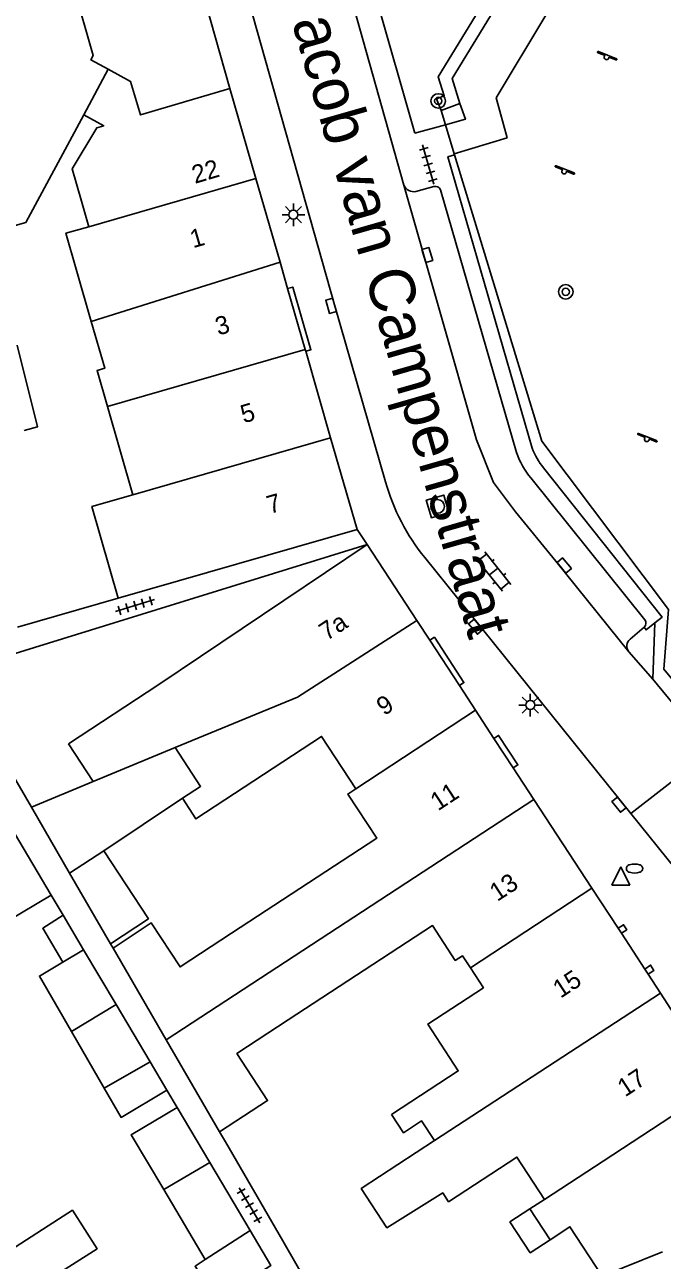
# Model space of a CAD drawing. Extents: x 132998 to 136004, y 396998 to 398512.
# Drawn here: x 133060.9 to 133096, y 397420.4 to 397488.5 of the extents above; entities that cross this region are included whole.
import ezdxf

# ---------------------------------------------------------------- set-up
doc = ezdxf.new("R2010")
doc.units = 0
for name, color, linetype in [('gg-afsc-erfafscheiding', 7, 'Continuous'), ('gg-afsc-hekwerk', 7, 'Continuous'), ('gg-anno-huisnummerreeks BGT', 7, 'Continuous'), ('gg-anno-openbare ruimte label', 7, 'Continuous'), ('gg-bbg-gedigitaliseerde bebouwing', 7, 'Continuous'), ('gg-bbg-gedigitaliseerde bijgebouw', 7, 'Continuous'), ('gg-bbg-hoofdgebouw', 7, 'Continuous'), ('gg-bbg-luifel en loopbrug', 7, 'Continuous'), ('gg-bbg-tussenscheiding', 7, 'Continuous'), ('gg-knt-verharding', 7, 'Continuous'), ('gg-knt-verharding nz', 7, 'Continuous'), ('gt-grn-groengrens', 7, 'Continuous'), ('gt-grn-weggrens', 7, 'Continuous'), ('gt-symb-boom', 7, 'Continuous'), ('gt-symb-brandkraan', 7, 'Continuous'), ('gt-symb-klinker verharding', 7, 'Continuous'), ('gt-symb-kolk', 7, 'Continuous'), ('gt-symb-lichtmast', 7, 'Continuous'), ('gt-symb-rioolschacht', 7, 'Continuous'), ('gt-symb-speelvoorziening', 7, 'Continuous'), ('gt-symb-tegel verharding', 7, 'Continuous'), ('gt-symb-waterafsluiter', 7, 'Continuous')]:
    doc.layers.add(name, color=color, linetype=linetype)

# ---------------------------------------------------------------- blocks, each defined once
blk = doc.blocks.new('gt0-LMAST')
at = {"layer": 'gt-symb-lichtmast'}
for p, q in [((-0.182, 0.173), (-0.447, 0.438)), ((-0.005, 0.246), (-0.005, 0.621)), ((0.172, 0.173), (0.437, 0.438)), ((-0.255, -0.004), (-0.63, -0.004)), ((-0.182, -0.181), (-0.447, -0.446)), ((-0.005, -0.254), (-0.005, -0.629)), ((0.437, -0.446), (0.172, -0.181)), ((0.245, -0.004), (0.62, -0.004))]:
    blk.add_line(p, q, dxfattribs=at)
blk.add_circle((-0.005, -0.004), 0.25, dxfattribs=at)
blk = doc.blocks.new('gt0-KOLK')
at = {"layer": 'gt-symb-kolk'}
blk.add_lwpolyline([(0, 0), (0.375, 0), (0.375, 0.4), (-0.375, 0.4), (-0.375, 0), (0, 0)], dxfattribs=at)
blk = doc.blocks.new('gt0-TEG1')
at = {"layer": 'gt-symb-tegel verharding'}
for p, q in [((-1.125, 0), (1.125, 0)), ((-0.9, -0.25), (-0.9, 0.25)), ((-0.45, -0.25), (-0.45, 0.25)), ((0, -0.25), (0, 0.25)), ((0.45, -0.25), (0.45, 0.25)), ((0.9, -0.25), (0.9, 0.25))]:
    blk.add_line(p, q, dxfattribs=at)
blk = doc.blocks.new('gt0-SV')
at = {"layer": 'gt-symb-speelvoorziening'}
for p, q in [((-0.477, 0.255), (-0.08, 0.096)), ((0.542, -0.076), (-0.449, 0.324)), ((0.125, 0.014), (0.515, -0.143))]:
    blk.add_line(p, q, dxfattribs=at)
for centre, radius, start, end in [((-0.466, 0.291), 0.0369, 63.6251, 252.66016), ((-0.002, -0.005), 0.128, 127.68665, 8.59861), ((0.531, -0.111), 0.0363, 243.50852, 72.54358)]:
    blk.add_arc(centre, radius, start, end, dxfattribs=at)
blk = doc.blocks.new('gt0-BOOM')
at = {"layer": 'gt-symb-boom'}
for radius in [0.4, 0.2]:
    blk.add_circle((0, 0), radius, dxfattribs=at)
blk = doc.blocks.new('gt0-RS')
at = {"layer": 'gt-symb-rioolschacht'}
blk.add_lwpolyline([(-0.5, -0.5), (0.5, -0.5), (0.5, 0.5), (-0.5, 0.5)], close=True, dxfattribs=at)
blk.add_circle((0, 0), 0.375, dxfattribs=at)
blk = doc.blocks.new('gt0-KL1')
at = {"layer": 'gt-symb-klinker verharding'}
for p, q in [((-1.15, 0.3), (1.15, 0.3)), ((-1, -0.3), (-1, 0.3)), ((-0.5, 0.3), (-0.5, 0.45)), ((0, -0.3), (0, 0.3)), ((0.5, 0.3), (0.5, 0.45)), ((1, -0.3), (1, 0.3)), ((-1.15, -0.3), (1.15, -0.3)), ((-0.5, -0.45), (-0.5, -0.3)), ((0.5, -0.45), (0.5, -0.3))]:
    blk.add_line(p, q, dxfattribs=at)
blk = doc.blocks.new('gt0-WAFSL')
at = {"layer": 'gt-symb-waterafsluiter'}
for p, q in [((-0.5, -0.333), (0, 0.667)), ((0, 0.667), (0.5, -0.333)), ((0.5, -0.333), (-0.5, -0.333))]:
    blk.add_line(p, q, dxfattribs=at)
blk = doc.blocks.new('gt0-BR')
at = {"layer": 'gt-symb-brandkraan'}
for centre, radius, start, end in [((-0.244, 0), 0.206, 107.56694, 252.43307), ((0.599, -2.664), 3, 106.89205, 107.56694), ((0, -0.691), 0.938, 73.10799, 106.89205), ((-0.599, -2.664), 3, 72.43309, 73.10799), ((0.244, 0), 0.206, 287.56695, 72.43309), ((0.599, 2.664), 3, 252.43307, 253.10797), ((0, 0.691), 0.938, 253.10797, 286.89206), ((-0.599, 2.664), 3, 286.89206, 287.56695)]:
    blk.add_arc(centre, radius, start, end, dxfattribs=at)

msp = doc.modelspace()

# ---------------------------------------------------------------- linework, layer by layer
at = {"layer": 'gg-afsc-erfafscheiding'}
for p, q in [((133079.78, 397459.87), (133056.986, 397452.823)), ((133066.073, 397456.918), (133060.522, 397455.322)), ((133058.774, 397449.738), (133061.287, 397445.401)), ((133062.376, 397440.558), (133063.038, 397439.442)), ((133065.785, 397437.639), (133065.649, 397437.873)), ((133068.756, 397429.804), (133069.322, 397428.851)), ((133071.974, 397426.953), (133071.657, 397427.507)), ((133071.974, 397426.953), (133075.137, 397421.502)), ((133078.228, 397416.159), (133075.137, 397421.502))]:
    msp.add_line(p, q, dxfattribs=at)
at = {"layer": 'gg-afsc-hekwerk'}
for p, q in [((133083.849, 397483.784), (133084.893, 397484.18)), ((133084.086, 397483.007), (133083.849, 397483.784)), ((133084.574, 397481.403), (133084.086, 397483.007)), ((133084.588, 397481.356), (133084.574, 397481.403))]:
    msp.add_line(p, q, dxfattribs=at)
for points in [[(133084.893, 397484.18), (133084.461, 397485.547), (133087.934, 397491.25)], [(133107.693, 397443.343), (133106.003, 397443.105), (133103.988, 397443.491), (133096.119, 397453.002), (133096.383, 397456.303), (133089.394, 397465.568), (133084.588, 397481.356)]]:
    msp.add_lwpolyline(points, dxfattribs=at)
at = {"layer": 'gg-bbg-gedigitaliseerde bebouwing'}
for p, q in [((133064.45, 397477.386), (133064.041, 397478.804)), ((133063.761, 397475.051), (133064.59, 397472.171)), ((133065.479, 397467.475), (133066.877, 397462.621)), ((133079.23, 397460.7), (133066.073, 397456.918)), ((133063.332, 397448.886), (133064.694, 397446.812)), ((133069.207, 397448.682), (133064.694, 397446.812)), ((133065.785, 397437.639), (133068.713, 397432.587)), ((133068.713, 397432.587), (133071.657, 397427.507)), ((133089.546, 397423.79), (133088.746, 397423.267)), ((133088.746, 397423.267), (133089.863, 397421.567))]:
    msp.add_line(p, q, dxfattribs=at)
for points in [[(133059.761, 397477.277), (133060.976, 397477.628), (133064.17, 397483.556)], [(133064.17, 397483.556), (133065.275, 397482.953), (133064.891, 397482.839), (133063.528, 397480.581), (133064.041, 397478.804)], [(133063.761, 397475.051), (133063.193, 397477.024), (133064.45, 397477.386)], [(133065.479, 397467.475), (133064.907, 397469.462), (133065.334, 397469.586), (133064.59, 397472.171)], [(133066.877, 397462.621), (133064.62, 397461.97), (133066.073, 397456.918)], [(133079.78, 397459.87), (133068.314, 397452.16), (133063.332, 397448.886)], [(133069.609, 397445.891), (133070.607, 397446.544), (133069.207, 397448.682)], [(133079.164, 397446.419), (133077.273, 397449.3), (133070.353, 397444.758), (133069.609, 397445.891)], [(133072.311, 397438.453), (133080.307, 397443.688), (133078.713, 397446.123), (133079.164, 397446.419)], [(133072.311, 397438.453), (133069.477, 397436.598), (133067.891, 397439.021), (133065.785, 397437.639)], [(133085.466, 397436.548), (133085.028, 397437.217), (133084.634, 397436.959), (133083.379, 397438.876), (133075.438, 397433.677)], [(133085.466, 397436.548), (133086.183, 397435.454), (133083.113, 397433.447), (133084.8, 397430.871), (133081.12, 397428.465)], [(133075.438, 397433.677), (133072.604, 397431.822), (133074.297, 397429.236), (133071.657, 397427.507)], [(133081.12, 397428.465), (133081.777, 397427.461), (133082.781, 397428.117), (133083.492, 397427.029)], [(133083.492, 397427.029), (133079.451, 397424.388), (133080.873, 397422.225), (133083.941, 397424.149), (133084.26, 397423.662), (133088.023, 397426.121), (133089.546, 397423.79)], [(133062.781, 397422.696), (133059.497, 397420.594), (133057.882, 397423.124), (133058.233, 397423.348), (133058.203, 397423.396)], [(133062.781, 397422.696), (133063.55, 397423.188), (133064.904, 397421.071), (133062.389, 397419.459)], [(133089.863, 397421.567), (133090.945, 397422.277), (133092.731, 397419.559), (133096.047, 397420.896)]]:
    msp.add_lwpolyline(points, dxfattribs=at)
at = {"layer": 'gg-bbg-gedigitaliseerde bijgebouw'}
for p, q in [((133062.376, 397440.558), (133060.357, 397443.961)), ((133063.395, 397441.763), (133065.285, 397443.001)), ((133065.649, 397437.873), (133063.395, 397441.763)), ((133064.166, 397437.54), (133063.025, 397436.863)), ((133064.166, 397437.54), (133065.951, 397434.532)), ((133065.951, 397434.532), (133067.826, 397431.372)), ((133063.49, 397433.048), (133065.304, 397429.912)), ((133065.304, 397429.912), (133067.826, 397431.372)), ((133071.12, 397425.819), (133069.322, 397428.851)), ((133073.345, 397422.068), (133071.12, 397425.819)), ((133068.581, 397424.326), (133070.867, 397420.472)), ((133073.345, 397422.068), (133070.867, 397420.472))]:
    msp.add_line(p, q, dxfattribs=at)
for points in [[(133062.376, 397440.558), (133059.966, 397439.128), (133057.919, 397442.467), (133060.357, 397443.961)], [(133065.285, 397443.001), (133067.739, 397439.253), (133065.649, 397437.873)], [(133063.025, 397436.863), (133061.728, 397436.094), (133063.49, 397433.048)], [(133068.581, 397424.326), (133066.788, 397427.348), (133069.322, 397428.851)]]:
    msp.add_lwpolyline(points, dxfattribs=at)
at = {"layer": 'gg-bbg-hoofdgebouw'}
for p, q in [((133073.654, 397480.037), (133072.22, 397485.01)), ((133074.981, 397475.434), (133073.654, 397480.037)), ((133075.402, 397473.975), (133074.981, 397475.434)), ((133076.371, 397470.615), (133075.402, 397473.975)), ((133076.397, 397470.524), (133076.371, 397470.615)), ((133077.77, 397465.762), (133076.397, 397470.524)), ((133079.23, 397460.7), (133077.77, 397465.762)), ((133082.509, 397455.694), (133079.78, 397459.87)), ((133083.224, 397454.6), (133082.509, 397455.694)), ((133084.858, 397452.102), (133083.224, 397454.6)), ((133085.748, 397450.74), (133084.858, 397452.102)), ((133086.762, 397449.188), (133085.748, 397450.74)), ((133087.823, 397447.564), (133086.762, 397449.188)), ((133088.962, 397445.822), (133087.823, 397447.564)), ((133092.159, 397440.93), (133088.962, 397445.822)), ((133093.599, 397438.727), (133092.159, 397440.93)), ((133093.78, 397438.45), (133093.599, 397438.727)), ((133095.065, 397436.483), (133093.78, 397438.45)), ((133095.252, 397436.198), (133095.065, 397436.483)), ((133095.931, 397435.159), (133095.252, 397436.198)), ((133096.711, 397433.966), (133095.931, 397435.159))]:
    msp.add_line(p, q, dxfattribs=at)
for points in [[(133065.52, 397486.061), (133064.57, 397486.58), (133064.69, 397486.83), (133063.61, 397490.63), (133061.29, 397489.97), (133060.96, 397491.19)], [(133072.22, 397485.01), (133067.29, 397483.55), (133066.75, 397485.39), (133065.52, 397486.061)]]:
    msp.add_lwpolyline(points, dxfattribs=at)
at = {"layer": 'gg-bbg-luifel en loopbrug'}
for p, q in [((133064.694, 397446.812), (133061.287, 397445.401)), ((133063.395, 397441.763), (133061.287, 397445.401)), ((133069.609, 397445.891), (133065.285, 397443.001)), ((133063.038, 397439.442), (133064.166, 397437.54)), ((133067.826, 397431.372), (133068.756, 397429.804))]:
    msp.add_line(p, q, dxfattribs=at)
for points in [[(133060.886, 397466.15), (133061.631, 397466.364), (133060.515, 397470.858)], [(133063.025, 397436.863), (133061.918, 397438.729), (133063.038, 397439.442)], [(133065.304, 397429.912), (133066.233, 397428.307), (133068.756, 397429.804)], [(133088.746, 397423.267), (133087.643, 397422.546), (133088.761, 397420.844), (133089.863, 397421.567)], [(133071.509, 397418.234), (133074.483, 397420.151), (133073.345, 397422.068)], [(133071.509, 397418.234), (133070.301, 397420.108), (133070.867, 397420.472)]]:
    msp.add_lwpolyline(points, dxfattribs=at)
at = {"layer": 'gg-bbg-tussenscheiding'}
for p, q in [((133065.52, 397486.061), (133064.17, 397483.556)), ((133064.45, 397477.386), (133073.654, 397480.037)), ((133074.981, 397475.434), (133064.59, 397472.171)), ((133065.479, 397467.475), (133076.371, 397470.615)), ((133066.877, 397462.621), (133077.77, 397465.762)), ((133082.509, 397455.694), (133075.936, 397451.469)), ((133075.936, 397451.469), (133069.207, 397448.682)), ((133079.164, 397446.419), (133085.748, 397450.74)), ((133068.713, 397432.587), (133088.962, 397445.822)), ((133092.159, 397440.93), (133085.466, 397436.548)), ((133083.492, 397427.029), (133095.931, 397435.159)), ((133063.49, 397433.048), (133065.951, 397434.532)), ((133071.12, 397425.819), (133068.581, 397424.326))]:
    msp.add_line(p, q, dxfattribs=at)
msp.add_lwpolyline([(133089.546, 397423.79), (133092.776, 397425.901), (133099.227, 397430.117)], dxfattribs=at)
at = {"layer": 'gg-knt-verharding'}
for p, q in [((133078.836, 397495.047), (133082.411, 397482.542)), ((133081.806, 397479.678), (133078.422, 397491.718)), ((133082.411, 397482.542), (133084.086, 397483.007)), ((133087.485, 397482.278), (133084.574, 397481.403)), ((133083.451, 397479.599), (133082.468, 397479.323)), ((133088.013, 397464.944), (133083.819, 397479.417)), ((133095.066, 397455.734), (133088.79, 397463.546)), ((133082.954, 397459.152), (133094.297, 397445.052)), ((133095.625, 397455.56), (133095.513, 397452.455)), ((133094.259, 397454.667), (133095.03, 397455.313)), ((133095.513, 397452.455), (133094.19, 397453.966)), ((133095.513, 397452.455), (133098.747, 397448.514)), ((133094.297, 397445.052), (133098.747, 397448.514)), ((133094.297, 397445.052), (133097.267, 397441.36))]:
    msp.add_line(p, q, dxfattribs=at)
for points in [[(133072.22, 397485.01), (133070.87, 397489.74), (133065.81, 397492.59)], [(133102.596, 397486.631), (133101.736, 397489.107), (133097.296, 397491.319), (133089.626, 397489.042), (133086.883, 397484.496), (133087.485, 397482.278)], [(133073.26, 397489.802), (133077.987, 397473.083), (133080.789, 397463.326)], [(133084.086, 397483.007), (133085.192, 397483.314), (133084.893, 397484.18)], [(133088.871, 397465.178), (133084.224, 397481.245), (133084.588, 397481.356)], [(133075.402, 397473.975), (133075.684, 397474.057), (133076.683, 397470.606), (133076.397, 397470.524)], [(133089.498, 397464.099), (133096.017, 397455.874), (133095.625, 397455.56)], [(133095.625, 397455.56), (133095.143, 397455.172), (133095.03, 397455.313)], [(133084.858, 397452.102), (133085.112, 397452.267), (133083.483, 397454.769), (133083.224, 397454.6)], [(133087.823, 397447.564), (133088.086, 397447.729), (133087.017, 397449.355), (133086.762, 397449.188)], [(133093.599, 397438.727), (133093.898, 397438.922), (133094.078, 397438.645), (133093.78, 397438.45)], [(133095.065, 397436.483), (133095.392, 397436.696), (133095.56, 397436.399), (133095.252, 397436.198)]]:
    msp.add_lwpolyline(points, dxfattribs=at)
for centre, radius, start, end in [((133082.358, 397479.912), 0.599, 202.96606, 280.62873), ((133083.538, 397479.312), 0.3, 20.42735, 106.94185), ((133092.421, 397466.519), 3.795, 200.69674, 219.62446), ((133092.173, 397466.341), 4.389, 198.56569, 219.56439), ((133092.215, 397466.604), 11.887, 196.00812, 218.82225), ((133094.829, 397455.542), 0.305, 311.20263, 39.02234), ((133094.598, 397454.28), 0.515, 131.20314, 217.55374)]:
    msp.add_arc(centre, radius, start, end, dxfattribs=at)
at = {"layer": 'gg-knt-verharding nz'}
msp.add_lwpolyline([(133094.19, 397453.966), (133090.178, 397458.956), (133087.95, 397461.67), (133086.74, 397463.29), (133085.81, 397465.65), (133081.806, 397479.678)], dxfattribs=at)
at = {"layer": 'gt-grn-groengrens'}
msp.add_lwpolyline([(133105.159, 397489.111), (133105.02, 397489.797), (133104.367, 397489.665), (133103.733, 397491.791), (133096.529, 397495.469), (133088.207, 397493.042), (133083.698, 397485.639), (133084.026, 397484.6), (133083.601, 397484.438), (133083.849, 397483.784)], dxfattribs=at)
at = {"layer": 'gt-grn-weggrens'}
msp.add_line((133079.78, 397459.87), (133079.23, 397460.7), dxfattribs=at)

# ---------------------------------------------------------------- block references
at = {"layer": 'gt-symb-boom'}
for p in [(133083.696, 397484.318), (133090.716, 397473.8)]:
    msp.add_blockref('gt0-BOOM', p, dxfattribs=at)
at = {"layer": 'gt-symb-brandkraan'}
msp.add_blockref('gt0-BR', (133094.505, 397442.021), dxfattribs=at)
at = {"layer": 'gt-symb-klinker verharding', "rotation": -51.17017509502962}
msp.add_blockref('gt0-KL1', (133086.745, 397458.385), dxfattribs=at)
at = {"layer": 'gt-symb-kolk'}
for p, rotation in [((133082.902, 397475.771), -74.21205294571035), ((133077.987, 397473.083), 105.78794705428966), ((133090.478, 397458.59), -50.069745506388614), ((133085.916, 397455.471), 130.37762975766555), ((133093.802, 397445.665), 128.82982490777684)]:
    msp.add_blockref('gt0-KOLK', p, dxfattribs=dict(at, rotation=rotation))
at = {"layer": 'gt-symb-lichtmast'}
for p in [(133075.722, 397478.055), (133088.771, 397451.033)]:
    msp.add_blockref('gt0-LMAST', p, dxfattribs=at)
at = {"layer": 'gt-symb-rioolschacht', "rotation": 106.4962242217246}
msp.add_blockref('gt0-RS', (133083.658, 397461.975), dxfattribs=at)
at = {"layer": 'gt-symb-speelvoorziening'}
for p in [(133092.966, 397486.72), (133090.634, 397480.426), (133095.179, 397465.677)]:
    msp.add_blockref('gt0-SV', p, dxfattribs=at)
at = {"layer": 'gt-symb-tegel verharding'}
for p, rotation in [((133083.147, 397480.816), -73.92082762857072), ((133067, 397456.511), -162.77930062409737), ((133073.304, 397423.464), -59.33107335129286)]:
    msp.add_blockref('gt0-TEG1', p, dxfattribs=dict(at, rotation=rotation))
at = {"layer": 'gt-symb-waterafsluiter'}
msp.add_blockref('gt0-WAFSL', (133093.748, 397441.442), dxfattribs=at)

# ---------------------------------------------------------------- texts
at = {"layer": 'gg-anno-huisnummerreeks BGT'}
for s, rotation, p in [('22', 16.5, (133070.297, 397479.747)), ('1', 16.1, (133070.193, 397476.199)), ('3', 16.1, (133071.581, 397471.384)), ('5', 16.1, (133072.976, 397466.549)), ('7', 16.1, (133074.417, 397461.552)), ('7a', 33.2, (133077.554, 397454.544)), ('9', 33.2, (133080.717, 397450.415)), ('11', 33.2, (133083.682, 397445.17)), ('13', 33.2, (133086.945, 397440.176)), ('15', 33.2, (133090.43, 397434.844)), ('17', 33.2, (133093.986, 397429.404))]:
    msp.add_text(s, height=1, rotation=rotation, dxfattribs=at).set_placement(p)
at = {"layer": 'gg-anno-openbare ruimte label'}
msp.add_text('Jacob van Campenstraat', height=2.5, rotation=286, dxfattribs=at).set_placement((133075.165, 397490.295))

doc.saveas('drawing.dxf')
